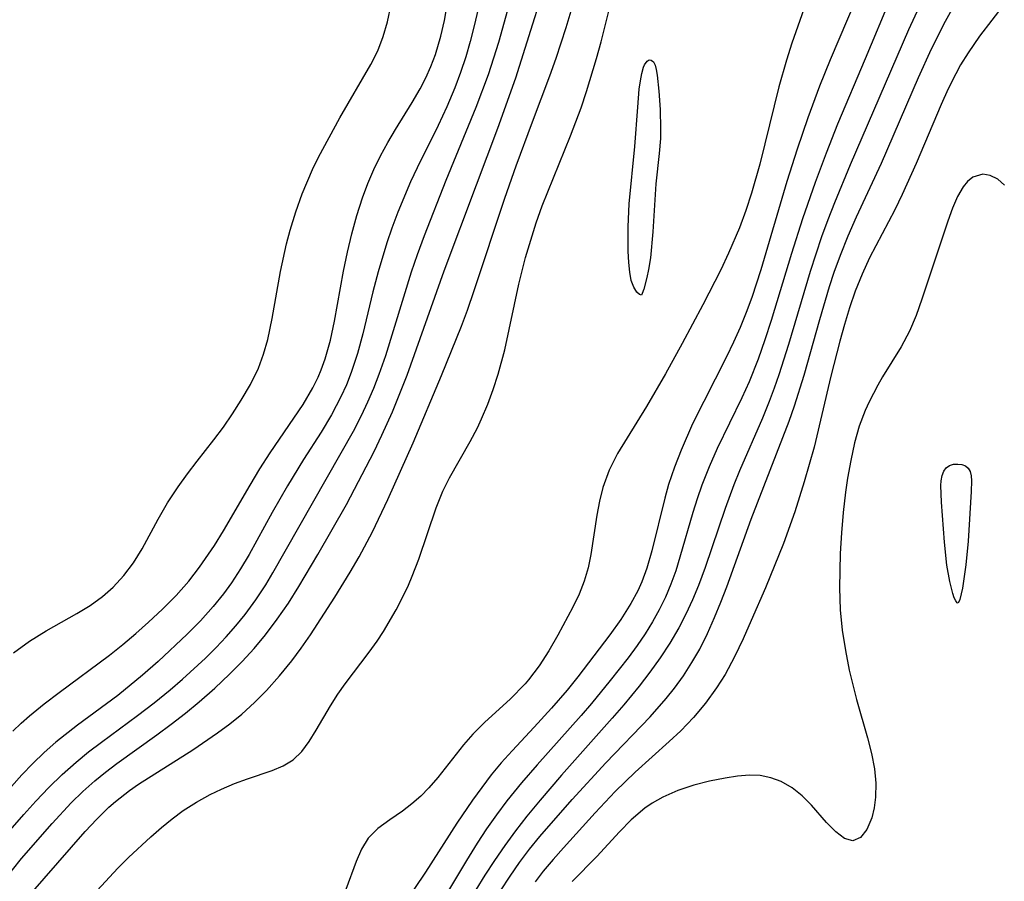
# Model space of a CAD drawing. Header units: metres. Extents: x 1073367 to 1082519, y 1569854 to 1574957.
# Tile 685 of 1056: x 1081040 to 1081133, y 1571036 to 1571117. Entities that reach past the tile are written whole.
import ezdxf

# ---------------------------------------------------------------- set-up
doc = ezdxf.new("R2010")
doc.units = ezdxf.units.M
doc.layers.add('CGG_CurvaNivelLidar_v1', color=253, linetype='Continuous', lineweight=30)

msp = doc.modelspace()

# ---------------------------------------------------------------- linework, layer by layer
at = {"layer": 'CGG_CurvaNivelLidar_v1'}
for p, q in [((1081088.0439, 1571116.2517, 75), (1081092.1669, 1571129.7271, 75)), ((1081083.857, 1571121.8863, 76), (1081082.669, 1571116.6666, 76)), ((1081084.9885, 1571115.1309, 75.5), (1081086.8348, 1571121.6779, 75.5)), ((1081091.3778, 1571116.5056, 74.5), (1081092.6798, 1571120.8775, 74.5)), ((1081125.9318, 1571120.899, 75.5), (1081123.787, 1571116.2807, 75.5)), ((1081118.8321, 1571119.2613, 74.5), (1081116.3592, 1571113.4294, 74.5)), ((1081122.2893, 1571119.7741, 75), (1081119.6977, 1571113.5362, 75)), ((1081074.447, 1571117.0325, 77), (1081074.8104, 1571118.7013, 77)), ((1081079.8474, 1571117.1602, 76.5), (1081080.122, 1571118.6435, 76.5)), ((1081127.2827, 1571117.099, 76), (1081128.072, 1571118.5418, 76)), ((1081132.8374, 1571118.7205, 76.5), (1081130.5196, 1571115.6831, 76.5)), ((1081094.6878, 1571115.1431, 74), (1081095.4407, 1571118.1698, 74)), ((1081113.893, 1571118.2305, 74), (1081113.301, 1571116.6374, 74)), ((1081074.0428, 1571115.6442, 77), (1081074.447, 1571117.0325, 77)), ((1081079.517, 1571115.6997, 76.5), (1081079.8474, 1571117.1602, 76.5)), ((1081082.669, 1571116.6666, 76), (1081082.2938, 1571115.1862, 76)), ((1081090.4272, 1571113.5973, 74.5), (1081091.3778, 1571116.5056, 74.5)), ((1081113.301, 1571116.6374, 74), (1081112.749, 1571115.0289, 74)), ((1081125.9774, 1571114.5016, 76), (1081127.2827, 1571117.099, 76)), ((1081073.5309, 1571114.3083, 77), (1081074.0428, 1571115.6442, 77)), ((1081079.0001, 1571113.951, 76.5), (1081079.517, 1571115.6997, 76.5)), ((1081086.6107, 1571111.7512, 75), (1081088.0439, 1571116.2517, 75)), ((1081123.787, 1571116.2807, 75.5), (1081118.2641, 1571103.4857, 75.5)), ((1081130.5196, 1571115.6831, 76.5), (1081129.43, 1571114.1234, 76.5)), ((1081082.2938, 1571115.1862, 76), (1081081.8734, 1571113.7207, 76)), ((1081084.5383, 1571113.6379, 75.5), (1081084.9885, 1571115.1309, 75.5)), ((1081094.2584, 1571113.5718, 74), (1081094.6878, 1571115.1431, 74)), ((1081112.749, 1571115.0289, 74), (1081112.2327, 1571113.4084, 74)), ((1081072.8885, 1571113.0071, 77), (1081073.5309, 1571114.3083, 77)), ((1081078.5651, 1571112.7992, 76.5), (1081079.0001, 1571113.951, 76.5)), ((1081081.8734, 1571113.7207, 76), (1081081.3859, 1571112.251, 76)), ((1081084.0187, 1571112.0646, 75.5), (1081084.5383, 1571113.6379, 75.5)), ((1081089.842, 1571111.9371, 74.5), (1081090.4272, 1571113.5973, 74.5)), ((1081124.7387, 1571111.7643, 76), (1081125.9774, 1571114.5016, 76)), ((1081129.43, 1571114.1234, 76.5), (1081128.7175, 1571112.9565, 76.5)), ((1081069.956, 1571107.9668, 77), (1081072.8885, 1571113.0071, 77)), ((1081078.0891, 1571111.7344, 76.5), (1081078.5651, 1571112.7992, 76.5)), ((1081093.3126, 1571110.4473, 74), (1081094.2584, 1571113.5718, 74)), ((1081098.5324, 1571112.1633, 73.5), (1081098.6996, 1571112.7515, 73.5)), ((1081098.6996, 1571112.7515, 73.5), (1081098.7946, 1571112.9782, 73.5)), ((1081098.7946, 1571112.9782, 73.5), (1081099.039, 1571113.3286, 73.5)), ((1081099.039, 1571113.3286, 73.5), (1081099.2339, 1571113.4317, 73.5)), ((1081099.2339, 1571113.4317, 73.5), (1081099.4311, 1571113.4146, 73.5)), ((1081099.4311, 1571113.4146, 73.5), (1081099.6352, 1571113.2465, 73.5)), ((1081099.6352, 1571113.2465, 73.5), (1081099.7979, 1571112.9435, 73.5)), ((1081099.7979, 1571112.9435, 73.5), (1081099.9138, 1571112.5143, 73.5)), ((1081112.2327, 1571113.4084, 74), (1081111.5066, 1571110.8855, 74)), ((1081116.3592, 1571113.4294, 74.5), (1081115.3729, 1571110.9518, 74.5)), ((1081119.6977, 1571113.5362, 75), (1081117.0708, 1571107.3576, 75)), ((1081128.7175, 1571112.9565, 76.5), (1081128.2579, 1571112.1212, 76.5)), ((1081077.5571, 1571110.6971, 76.5), (1081078.0891, 1571111.7344, 76.5)), ((1081081.3859, 1571112.251, 76), (1081080.8394, 1571110.8024, 76)), ((1081082.8637, 1571108.9552, 75.5), (1081084.0187, 1571112.0646, 75.5)), ((1081084.9197, 1571106.9725, 75), (1081086.6107, 1571111.7512, 75)), ((1081088.1883, 1571107.5806, 74.5), (1081089.842, 1571111.9371, 74.5)), ((1081098.4028, 1571111.4615, 73.5), (1081098.5324, 1571112.1633, 73.5)), ((1081099.9138, 1571112.5143, 73.5), (1081099.9968, 1571111.9911, 73.5)), ((1081099.9968, 1571111.9911, 73.5), (1081100.1591, 1571110.4804, 73.5)), ((1081121.2434, 1571103.6474, 76), (1081124.7387, 1571111.7643, 76)), ((1081128.2579, 1571112.1212, 76.5), (1081127.5423, 1571110.6866, 76.5)), ((1081080.8394, 1571110.8024, 76), (1081080.073, 1571108.9984, 76)), ((1081098.3012, 1571110.6773, 73.5), (1081098.4028, 1571111.4615, 73.5)), ((1081111.5066, 1571110.8855, 74), (1081110.2023, 1571105.4925, 74)), ((1081115.3729, 1571110.9518, 74.5), (1081114.252, 1571107.9671, 74.5)), ((1081076.8063, 1571109.4025, 76.5), (1081077.5571, 1571110.6971, 76.5)), ((1081092.7866, 1571108.9053, 74), (1081093.3126, 1571110.4473, 74)), ((1081098.1505, 1571108.9509, 73.5), (1081098.3012, 1571110.6773, 73.5)), ((1081100.1591, 1571110.4804, 73.5), (1081100.2775, 1571108.7471, 73.5)), ((1081127.5423, 1571110.6866, 76.5), (1081126.8759, 1571109.2191, 76.5)), ((1081075.2156, 1571106.8456, 76.5), (1081076.8063, 1571109.4025, 76.5)), ((1081080.073, 1571108.9984, 76), (1081079.2453, 1571107.2212, 76)), ((1081080.0093, 1571102.0421, 75.5), (1081082.8637, 1571108.9552, 75.5)), ((1081097.8924, 1571105.2293, 73.5), (1081098.1505, 1571108.9509, 73.5)), ((1081126.8759, 1571109.2191, 76.5), (1081124.5108, 1571103.6396, 76.5)), ((1081091.7818, 1571106.2496, 74), (1081092.7866, 1571108.9053, 74)), ((1081100.2775, 1571108.7471, 73.5), (1081100.3208, 1571106.9138, 73.5)), ((1081067.9384, 1571104.2412, 77), (1081069.956, 1571107.9668, 77)), ((1081079.2453, 1571107.2212, 76), (1081077.2637, 1571103.2146, 76)), ((1081086.6456, 1571103.3939, 74.5), (1081088.1883, 1571107.5806, 74.5)), ((1081114.252, 1571107.9671, 74.5), (1081113.2403, 1571104.9775, 74.5)), ((1081117.0708, 1571107.3576, 75), (1081115.9782, 1571104.6144, 75)), ((1081074.4931, 1571105.614, 76.5), (1081075.2156, 1571106.8456, 76.5)), ((1081082.8782, 1571101.6072, 75), (1081084.9197, 1571106.9725, 75)), ((1081089.119, 1571099.6084, 74), (1081091.7818, 1571106.2496, 74)), ((1081100.3208, 1571106.9138, 73.5), (1081100.2965, 1571105.9831, 73.5)), ((1081073.8108, 1571104.3533, 76.5), (1081074.4931, 1571105.614, 76.5)), ((1081097.3568, 1571099.8129, 73.5), (1081097.8924, 1571105.2293, 73.5)), ((1081100.2965, 1571105.9831, 73.5), (1081100.1834, 1571104.56, 73.5)), ((1081110.2023, 1571105.4925, 74), (1081109.7064, 1571103.5607, 74)), ((1081073.179, 1571103.0623, 76.5), (1081073.8108, 1571104.3533, 76.5)), ((1081100.1834, 1571104.56, 73.5), (1081099.8629, 1571101.7131, 73.5)), ((1081113.2403, 1571104.9775, 74.5), (1081112.2747, 1571101.9193, 74.5)), ((1081115.9782, 1571104.6144, 75), (1081114.9474, 1571101.8212, 75)), ((1081067.3632, 1571103.0569, 77), (1081067.9384, 1571104.2412, 77)), ((1081085.5823, 1571100.3354, 74.5), (1081086.6456, 1571103.3939, 74.5)), ((1081109.7064, 1571103.5607, 74), (1081108.9185, 1571100.8159, 74)), ((1081118.2641, 1571103.4857, 75.5), (1081116.7749, 1571099.889, 75.5)), ((1081118.8651, 1571098.5715, 76), (1081121.2434, 1571103.6474, 76)), ((1081124.5108, 1571103.6396, 76.5), (1081123.1914, 1571100.6923, 76.5)), ((1081066.3957, 1571100.7579, 77), (1081067.3632, 1571103.0569, 77)), ((1081072.6074, 1571101.7399, 76.5), (1081073.179, 1571103.0623, 76.5)), ((1081077.2637, 1571103.2146, 76), (1081076.6461, 1571101.8791, 76)), ((1081130.8141, 1571102.6122, 77), (1081129.8954, 1571102.3343, 77)), ((1081131.5348, 1571102.5028, 77), (1081130.8141, 1571102.6122, 77)), ((1081132.2379, 1571102.1447, 77), (1081131.5348, 1571102.5028, 77)), ((1081072.0978, 1571100.3887, 76.5), (1081072.6074, 1571101.7399, 76.5)), ((1081076.6461, 1571101.8791, 76), (1081075.439, 1571099.018, 76)), ((1081077.9576, 1571096.821, 75.5), (1081080.0093, 1571102.0421, 75.5)), ((1081079.8337, 1571093.4455, 75), (1081082.8782, 1571101.6072, 75)), ((1081099.8629, 1571101.7131, 73.5), (1081099.5912, 1571097.148, 73.5)), ((1081112.2747, 1571101.9193, 74.5), (1081109.8006, 1571093.5527, 74.5)), ((1081114.9474, 1571101.8212, 75), (1081113.7516, 1571098.3751, 75)), ((1081129.3811, 1571101.9177, 77), (1081128.9786, 1571101.4278, 77)), ((1081129.8954, 1571102.3343, 77), (1081129.3811, 1571101.9177, 77)), ((1081132.8834, 1571101.5593, 77), (1081132.2379, 1571102.1447, 77)), ((1081065.7757, 1571099.0557, 77), (1081066.3957, 1571100.7579, 77)), ((1081108.9185, 1571100.8159, 74), (1081108.3831, 1571099.1649, 74)), ((1081123.1914, 1571100.6923, 76.5), (1081122.4889, 1571099.2443, 76.5)), ((1081128.9786, 1571101.4278, 77), (1081128.4357, 1571100.4951, 77)), ((1081071.5544, 1571098.694, 76.5), (1081072.0978, 1571100.3887, 76.5)), ((1081082.6758, 1571091.5947, 74.5), (1081085.5823, 1571100.3354, 74.5)), ((1081088.5421, 1571097.9979, 74), (1081089.119, 1571099.6084, 74)), ((1081097.2505, 1571097.6385, 73.5), (1081097.3568, 1571099.8129, 73.5)), ((1081116.7749, 1571099.889, 75.5), (1081116.1481, 1571098.2881, 75.5)), ((1081128.4357, 1571100.4951, 77), (1081127.9551, 1571099.3888, 77)), ((1081065.2324, 1571097.3239, 77), (1081065.7757, 1571099.0557, 77)), ((1081071.0849, 1571096.9717, 76.5), (1081071.5544, 1571098.694, 76.5)), ((1081075.439, 1571099.018, 76), (1081074.8632, 1571097.4904, 76)), ((1081108.3831, 1571099.1649, 74), (1081107.7852, 1571097.5405, 74)), ((1081122.4889, 1571099.2443, 76.5), (1081120.1116, 1571094.6895, 76.5)), ((1081127.9551, 1571099.3888, 77), (1081127.5108, 1571098.1582, 77)), ((1081088.0165, 1571096.3683, 74), (1081088.5421, 1571097.9979, 74)), ((1081113.7516, 1571098.3751, 75), (1081112.7052, 1571095.1011, 75)), ((1081116.1481, 1571098.2881, 75.5), (1081115.5517, 1571096.6766, 75.5)), ((1081118.0724, 1571096.7766, 76), (1081118.8651, 1571098.5715, 76)), ((1081127.5108, 1571098.1582, 77), (1081125.0431, 1571090.7743, 77)), ((1081064.8898, 1571096.0276, 77), (1081065.2324, 1571097.3239, 77)), ((1081070.6711, 1571095.2319, 76.5), (1081071.0849, 1571096.9717, 76.5)), ((1081074.8632, 1571097.4904, 76), (1081074.3952, 1571096.1236, 76)), ((1081077.3, 1571095.0063, 75.5), (1081077.9576, 1571096.821, 75.5)), ((1081097.2538, 1571095.3197, 73.5), (1081097.2505, 1571097.6385, 73.5)), ((1081099.5912, 1571097.148, 73.5), (1081099.3463, 1571094.6797, 73.5)), ((1081107.7852, 1571097.5405, 74), (1081106.7511, 1571095.1382, 74)), ((1081064.3285, 1571093.4067, 77), (1081064.8898, 1571096.0276, 77)), ((1081074.3952, 1571096.1236, 76), (1081073.5664, 1571093.3556, 76)), ((1081087.5366, 1571094.7243, 74), (1081088.0165, 1571096.3683, 74)), ((1081115.5517, 1571096.6766, 75.5), (1081114.4656, 1571093.4121, 75.5)), ((1081117.3436, 1571094.9519, 76), (1081118.0724, 1571096.7766, 76)), ((1081070.2887, 1571093.4212, 76.5), (1081070.6711, 1571095.2319, 76.5)), ((1081076.7472, 1571093.3593, 75.5), (1081077.3, 1571095.0063, 75.5)), ((1081097.3048, 1571094.2347, 73.5), (1081097.2538, 1571095.3197, 73.5)), ((1081106.7511, 1571095.1382, 74), (1081106.0174, 1571093.5645, 74)), ((1081112.7052, 1571095.1011, 75), (1081110.7783, 1571088.7568, 75)), ((1081116.7653, 1571093.333, 76), (1081117.3436, 1571094.9519, 76)), ((1081086.8942, 1571092.2057, 74), (1081087.5366, 1571094.7243, 74)), ((1081097.3926, 1571093.3346, 73.5), (1081097.3048, 1571094.2347, 73.5)), ((1081099.3463, 1571094.6797, 73.5), (1081099.1748, 1571093.5768, 73.5)), ((1081120.1116, 1571094.6895, 76.5), (1081119.3873, 1571093.1443, 76.5)), ((1081063.5452, 1571088.951, 77), (1081064.3285, 1571093.4067, 77)), ((1081069.434, 1571088.6802, 76.5), (1081070.2887, 1571093.4212, 76.5)), ((1081073.5664, 1571093.3556, 76), (1081073.0777, 1571091.478, 76)), ((1081074.2887, 1571085.4544, 75.5), (1081076.7472, 1571093.3593, 75.5)), ((1081076.3174, 1571083.5807, 75), (1081079.8337, 1571093.4455, 75)), ((1081097.5464, 1571092.5572, 73.5), (1081097.3926, 1571093.3346, 73.5)), ((1081099.1748, 1571093.5768, 73.5), (1081099.0255, 1571092.8419, 73.5)), ((1081106.0174, 1571093.5645, 74), (1081104.3247, 1571090.2336, 74)), ((1081109.8006, 1571093.5527, 74.5), (1081108.9407, 1571090.95, 74.5)), ((1081114.4656, 1571093.4121, 75.5), (1081112.4192, 1571086.4847, 75.5)), ((1081116.3252, 1571091.9837, 76), (1081116.7653, 1571093.333, 76)), ((1081119.3873, 1571093.1443, 76.5), (1081118.7365, 1571091.5197, 76.5)), ((1081085.5634, 1571085.964, 74), (1081086.8942, 1571092.2057, 74)), ((1081097.7837, 1571091.91, 73.5), (1081097.5464, 1571092.5572, 73.5)), ((1081099.0255, 1571092.8419, 73.5), (1081098.7213, 1571091.7097, 73.5)), ((1081073.0777, 1571091.478, 76), (1081072.1145, 1571087.4811, 76)), ((1081082.0317, 1571089.7369, 74.5), (1081082.6758, 1571091.5947, 74.5)), ((1081098.0608, 1571091.4514, 73.5), (1081097.7837, 1571091.91, 73.5)), ((1081098.3154, 1571091.2072, 73.5), (1081098.0608, 1571091.4514, 73.5)), ((1081098.5, 1571091.1703, 73.5), (1081098.3154, 1571091.2072, 73.5)), ((1081098.5772, 1571091.3022, 73.5), (1081098.5, 1571091.1703, 73.5)), ((1081098.7213, 1571091.7097, 73.5), (1081098.5772, 1571091.3022, 73.5)), ((1081115.3959, 1571088.8418, 76), (1081116.3252, 1571091.9837, 76)), ((1081118.7365, 1571091.5197, 76.5), (1081118.2008, 1571089.9679, 76.5)), ((1081108.9407, 1571090.95, 74.5), (1081108.4128, 1571089.5093, 74.5)), ((1081125.0431, 1571090.7743, 77), (1081124.5009, 1571089.2344, 77)), ((1081081.4631, 1571088.209, 74.5), (1081082.0317, 1571089.7369, 74.5)), ((1081104.3247, 1571090.2336, 74), (1081102.3753, 1571086.5737, 74)), ((1081108.4128, 1571089.5093, 74.5), (1081107.8407, 1571088.0886, 74.5)), ((1081118.2008, 1571089.9679, 76.5), (1081117.7175, 1571088.391, 76.5)), ((1081063.1205, 1571086.9697, 77), (1081063.5452, 1571088.951, 77)), ((1081069.0557, 1571086.8839, 76.5), (1081069.434, 1571088.6802, 76.5)), ((1081110.7783, 1571088.7568, 75), (1081110.1826, 1571086.9229, 75)), ((1081113.8961, 1571083.5643, 76), (1081115.3959, 1571088.8418, 76)), ((1081124.5009, 1571089.2344, 77), (1081123.8837, 1571087.7578, 77)), ((1081072.1145, 1571087.4811, 76), (1081071.6129, 1571085.6317, 76)), ((1081079.5872, 1571083.5484, 74.5), (1081081.4631, 1571088.209, 74.5)), ((1081107.8407, 1571088.0886, 74.5), (1081107.2197, 1571086.6931, 74.5)), ((1081117.7175, 1571088.391, 76.5), (1081117.2729, 1571086.7957, 76.5)), ((1081123.8837, 1571087.7578, 77), (1081123.0811, 1571086.2648, 77)), ((1081062.7311, 1571085.5802, 77), (1081063.1205, 1571086.9697, 77)), ((1081068.5736, 1571085.1348, 76.5), (1081069.0557, 1571086.8839, 76.5)), ((1081102.3753, 1571086.5737, 74), (1081100.7865, 1571083.6912, 74)), ((1081107.2197, 1571086.6931, 74.5), (1081106.5619, 1571085.3147, 74.5)), ((1081110.1826, 1571086.9229, 75), (1081109.5471, 1571085.1091, 75)), ((1081117.2729, 1571086.7957, 76.5), (1081116.433, 1571083.476, 76.5)), ((1081071.6129, 1571085.6317, 76), (1081071.0196, 1571083.8189, 76)), ((1081084.9411, 1571083.6884, 74), (1081085.5634, 1571085.964, 74)), ((1081112.4192, 1571086.4847, 75.5), (1081111.5198, 1571083.6249, 75.5)), ((1081123.0811, 1571086.2648, 77), (1081121.3262, 1571083.4093, 77)), ((1081062.2396, 1571084.2441, 77), (1081062.7311, 1571085.5802, 77)), ((1081068.1935, 1571084.0721, 76.5), (1081068.5736, 1571085.1348, 76.5)), ((1081073.6791, 1571083.6868, 75.5), (1081074.2887, 1571085.4544, 75.5)), ((1081106.5619, 1571085.3147, 74.5), (1081103.3436, 1571078.9674, 74.5)), ((1081109.5471, 1571085.1091, 75), (1081108.694, 1571082.9405, 75)), ((1081061.4775, 1571082.6969, 77), (1081062.2396, 1571084.2441, 77)), ((1081067.9065, 1571083.3947, 76.5), (1081068.1935, 1571084.0721, 76.5)), ((1081071.0196, 1571083.8189, 76), (1081070.5654, 1571082.6623, 76)), ((1081067.4049, 1571082.378, 76.5), (1081067.9065, 1571083.3947, 76.5)), ((1081073.1621, 1571082.3557, 75.5), (1081073.6791, 1571083.6868, 75.5)), ((1081075.6423, 1571081.8301, 75), (1081076.3174, 1571083.5807, 75)), ((1081076.8913, 1571077.1758, 74.5), (1081079.5872, 1571083.5484, 74.5)), ((1081084.4703, 1571082.2375, 74), (1081084.9411, 1571083.6884, 74)), ((1081100.7865, 1571083.6912, 74), (1081098.9844, 1571080.5992, 74)), ((1081108.694, 1571082.9405, 75), (1081108.0192, 1571081.4335, 75)), ((1081111.5198, 1571083.6249, 75.5), (1081111.0784, 1571082.3411, 75.5)), ((1081112.9863, 1571080.6596, 76), (1081113.8961, 1571083.5643, 76)), ((1081116.433, 1571083.476, 76.5), (1081114.8545, 1571076.7557, 76.5)), ((1081121.3262, 1571083.4093, 77), (1081120.8851, 1571082.6239, 77)), ((1081060.5948, 1571081.2029, 77), (1081061.4775, 1571082.6969, 77)), ((1081066.4624, 1571080.7877, 76.5), (1081067.4049, 1571082.378, 76.5)), ((1081070.5654, 1571082.6623, 76), (1081070.0566, 1571081.5296, 76)), ((1081072.5987, 1571081.0436, 75.5), (1081073.1621, 1571082.3557, 75.5)), ((1081083.9485, 1571080.818, 74), (1081084.4703, 1571082.2375, 74)), ((1081111.0784, 1571082.3411, 75.5), (1081110.6082, 1571081.0699, 75.5)), ((1081120.8851, 1571082.6239, 77), (1081120.0529, 1571081.0425, 77)), ((1081059.7818, 1571079.9232, 77), (1081060.5948, 1571081.2029, 77)), ((1081070.0566, 1571081.5296, 76), (1081069.1728, 1571079.831, 76)), ((1081071.9902, 1571079.7515, 75.5), (1081072.5987, 1571081.0436, 75.5)), ((1081074.9261, 1571080.0966, 75), (1081075.6423, 1571081.8301, 75)), ((1081108.0192, 1571081.4335, 75), (1081105.6668, 1571076.6313, 75)), ((1081110.6082, 1571081.0699, 75.5), (1081109.9723, 1571079.4927, 75.5)), ((1081120.0529, 1571081.0425, 77), (1081119.6709, 1571080.2315, 77)), ((1081063.3506, 1571076.2082, 76.5), (1081066.4624, 1571080.7877, 76.5)), ((1081073.9387, 1571077.8815, 75), (1081074.9261, 1571080.0966, 75)), ((1081083.3731, 1571079.4367, 74), (1081083.9485, 1571080.818, 74)), ((1081098.9844, 1571080.5992, 74), (1081096.2373, 1571076.1728, 74)), ((1081112.4904, 1571079.2225, 76), (1081112.9863, 1571080.6596, 76)), ((1081119.6709, 1571080.2315, 77), (1081119.1161, 1571078.7454, 77)), ((1081058.9296, 1571078.6637, 77), (1081059.7818, 1571079.9232, 77)), ((1081069.1728, 1571079.831, 76), (1081068.1942, 1571078.1816, 76)), ((1081071.2329, 1571078.2816, 75.5), (1081071.9902, 1571079.7515, 75.5)), ((1081082.9756, 1571078.5833, 74), (1081083.3731, 1571079.4367, 74)), ((1081109.9723, 1571079.4927, 75.5), (1081107.8034, 1571074.515, 75.5)), ((1081108.9082, 1571069.9438, 76), (1081112.4904, 1571079.2225, 76)), ((1081058.0309, 1571077.4405, 77), (1081058.9296, 1571078.6637, 77)), ((1081063.6181, 1571064.8436, 75.5), (1081071.2329, 1571078.2816, 75.5)), ((1081068.1942, 1571078.1816, 76), (1081066.516, 1571075.5841, 76)), ((1081082.2939, 1571077.2942, 74), (1081082.9756, 1571078.5833, 74)), ((1081103.3436, 1571078.9674, 74.5), (1081102.2563, 1571076.4896, 74.5)), ((1081119.1161, 1571078.7454, 77), (1081118.6743, 1571077.1644, 77)), ((1081056.4354, 1571075.4484, 77), (1081058.0309, 1571077.4405, 77)), ((1081073.2027, 1571076.3641, 75), (1081073.9387, 1571077.8815, 75)), ((1081080.3335, 1571073.8567, 74), (1081082.2939, 1571077.2942, 74)), ((1081070.5706, 1571071.3234, 75), (1081073.2027, 1571076.3641, 75)), ((1081074.4931, 1571071.797, 74.5), (1081076.8913, 1571077.1758, 74.5)), ((1081102.2563, 1571076.4896, 74.5), (1081101.6306, 1571074.8622, 74.5)), ((1081105.6668, 1571076.6313, 75), (1081104.9038, 1571074.9085, 75)), ((1081114.8545, 1571076.7557, 76.5), (1081113.9221, 1571073.4704, 76.5)), ((1081118.6743, 1571077.1644, 77), (1081118.3161, 1571075.5125, 77)), ((1081055.5144, 1571074.2405, 77), (1081056.4354, 1571075.4484, 77)), ((1081062.3829, 1571074.699, 76.5), (1081063.3506, 1571076.2082, 76.5)), ((1081066.516, 1571075.5841, 76), (1081064.9877, 1571073.1095, 76)), ((1081096.2373, 1571076.1728, 74), (1081095.4531, 1571074.591, 74)), ((1081118.3161, 1571075.5125, 77), (1081118.0188, 1571073.8093, 77)), ((1081061.4434, 1571073.1643, 76.5), (1081062.3829, 1571074.699, 76.5)), ((1081095.4531, 1571074.591, 74), (1081094.8509, 1571072.9428, 74)), ((1081101.6306, 1571074.8622, 74.5), (1081101.0783, 1571073.216, 74.5)), ((1081104.9038, 1571074.9085, 75), (1081104.2185, 1571073.1549, 75)), ((1081107.8034, 1571074.515, 75.5), (1081107.2625, 1571073.1844, 75.5)), ((1081126.9715, 1571074.0625, 77), (1081127.1216, 1571074.4848, 77)), ((1081127.1216, 1571074.4848, 77), (1081127.3517, 1571074.8141, 77)), ((1081127.3517, 1571074.8141, 77), (1081127.6708, 1571075.0278, 77)), ((1081127.6708, 1571075.0278, 77), (1081128.0499, 1571075.1391, 77)), ((1081128.0499, 1571075.1391, 77), (1081128.454, 1571075.1646, 77)), ((1081128.454, 1571075.1646, 77), (1081128.8312, 1571075.1154, 77)), ((1081128.8312, 1571075.1154, 77), (1081129.1721, 1571074.9895, 77)), ((1081129.1721, 1571074.9895, 77), (1081129.445, 1571074.7738, 77)), ((1081129.445, 1571074.7738, 77), (1081129.6265, 1571074.4519, 77)), ((1081129.6265, 1571074.4519, 77), (1081129.7261, 1571074.0464, 77)), ((1081054.6318, 1571072.9956, 77), (1081055.5144, 1571074.2405, 77)), ((1081079.7122, 1571072.5914, 74), (1081080.3335, 1571073.8567, 74)), ((1081118.0188, 1571073.8093, 77), (1081117.8273, 1571072.4997, 77)), ((1081126.8622, 1571073.1246, 77), (1081126.8882, 1571073.5741, 77)), ((1081126.8882, 1571073.5741, 77), (1081126.9715, 1571074.0625, 77)), ((1081129.7261, 1571074.0464, 77), (1081129.764, 1571073.5802, 77)), ((1081129.764, 1571073.5802, 77), (1081129.7297, 1571072.5661, 77)), ((1081053.6462, 1571071.4853, 77), (1081054.6318, 1571072.9956, 77)), ((1081058.9209, 1571068.8224, 76.5), (1081061.4434, 1571073.1643, 76.5)), ((1081064.9877, 1571073.1095, 76), (1081063.5489, 1571070.5837, 76)), ((1081079.0712, 1571071.0252, 74), (1081079.7122, 1571072.5914, 74)), ((1081094.8509, 1571072.9428, 74), (1081094.5255, 1571071.6396, 74)), ((1081101.0783, 1571073.216, 74.5), (1081100.7094, 1571071.9302, 74.5)), ((1081104.2185, 1571073.1549, 75), (1081103.78, 1571071.8762, 75)), ((1081107.2625, 1571073.1844, 75.5), (1081106.4376, 1571070.9485, 75.5)), ((1081113.9221, 1571073.4704, 76.5), (1081113.0238, 1571070.6373, 76.5)), ((1081126.9189, 1571071.5535, 77), (1081126.8622, 1571073.1246, 77)), ((1081129.7297, 1571072.5661, 77), (1081129.4324, 1571067.8478, 77)), ((1081073.0407, 1571068.7432, 74.5), (1081074.4931, 1571071.797, 74.5)), ((1081094.5255, 1571071.6396, 74), (1081094.2843, 1571070.3126, 74)), ((1081100.7094, 1571071.9302, 74.5), (1081099.492, 1571066.9303, 74.5)), ((1081103.78, 1571071.8762, 75), (1081103.3779, 1571070.586, 75)), ((1081117.8273, 1571072.4997, 77), (1081117.6084, 1571070.583, 77)), ((1081052.738, 1571069.944, 77), (1081053.6462, 1571071.4853, 77)), ((1081067.8749, 1571066.5897, 75), (1081070.5706, 1571071.3234, 75)), ((1081077.4165, 1571066.1479, 74), (1081079.0712, 1571071.0252, 74)), ((1081106.4376, 1571070.9485, 75.5), (1081104.5239, 1571065.3535, 75.5)), ((1081127.1888, 1571067.7761, 77), (1081126.9189, 1571071.5535, 77)), ((1081051.2169, 1571067.1227, 77), (1081052.738, 1571069.944, 77)), ((1081063.5489, 1571070.5837, 76), (1081061.3543, 1571066.5983, 76)), ((1081094.2843, 1571070.3126, 74), (1081093.7149, 1571066.5994, 74)), ((1081103.3779, 1571070.586, 75), (1081102.1534, 1571066.3283, 75)), ((1081106.5823, 1571063.534, 76), (1081108.9082, 1571069.9438, 76)), ((1081113.0238, 1571070.6373, 76.5), (1081111.9412, 1571067.6509, 76.5)), ((1081117.6084, 1571070.583, 77), (1081117.4473, 1571068.6428, 77)), ((1081058.0653, 1571067.4369, 76.5), (1081058.9209, 1571068.8224, 76.5)), ((1081071.7643, 1571066.3618, 74.5), (1081073.0407, 1571068.7432, 74.5)), ((1081117.4473, 1571068.6428, 77), (1081117.3346, 1571066.6909, 77)), ((1081050.4157, 1571065.8178, 77), (1081051.2169, 1571067.1227, 77)), ((1081056.6514, 1571065.3898, 76.5), (1081058.0653, 1571067.4369, 76.5)), ((1081111.9412, 1571067.6509, 76.5), (1081110.24, 1571063.443, 76.5)), ((1081127.4312, 1571065.5759, 77), (1081127.1888, 1571067.7761, 77)), ((1081129.4324, 1571067.8478, 77), (1081129.2241, 1571065.6031, 77)), ((1081061.3543, 1571066.5983, 76), (1081060.5525, 1571065.2438, 76)), ((1081066.0795, 1571063.5644, 75), (1081067.8749, 1571066.5897, 75)), ((1081070.9366, 1571064.925, 74.5), (1081071.7643, 1571066.3618, 74.5)), ((1081076.8085, 1571064.5311, 74), (1081077.4165, 1571066.1479, 74)), ((1081093.7149, 1571066.5994, 74), (1081093.4483, 1571065.3197, 74)), ((1081099.492, 1571066.9303, 74.5), (1081099.0133, 1571065.3079, 74.5)), ((1081102.1534, 1571066.3283, 75), (1081101.7449, 1571065.0521, 75)), ((1081117.3346, 1571066.6909, 77), (1081117.2497, 1571063.4419, 77)), ((1081049.508, 1571064.5957, 77), (1081050.4157, 1571065.8178, 77)), ((1081055.6386, 1571064.0802, 76.5), (1081056.6514, 1571065.3898, 76.5)), ((1081060.5525, 1571065.2438, 76), (1081059.6994, 1571063.9256, 76)), ((1081093.4483, 1571065.3197, 74), (1081093.091, 1571064.0731, 74)), ((1081099.0133, 1571065.3079, 74.5), (1081098.5313, 1571064.0066, 74.5)), ((1081104.5239, 1571065.3535, 75.5), (1081103.9068, 1571063.6694, 75.5)), ((1081127.6996, 1571064.0293, 77), (1081127.4312, 1571065.5759, 77)), ((1081129.2241, 1571065.6031, 77), (1081128.8938, 1571063.4015, 77)), ((1081048.4748, 1571063.4918, 77), (1081049.508, 1571064.5957, 77)), ((1081062.9255, 1571063.7122, 75.5), (1081063.6181, 1571064.8436, 75.5)), ((1081069.4796, 1571062.5433, 74.5), (1081070.9366, 1571064.925, 74.5)), ((1081076.4455, 1571063.6813, 74), (1081076.8085, 1571064.5311, 74)), ((1081101.7449, 1571065.0521, 75), (1081101.2902, 1571063.7952, 75)), ((1081047.4716, 1571062.6181, 77), (1081048.4748, 1571063.4918, 77)), ((1081054.4418, 1571062.7208, 76.5), (1081055.6386, 1571064.0802, 76.5)), ((1081059.6994, 1571063.9256, 76), (1081058.9451, 1571062.8765, 76)), ((1081061.9803, 1571062.2855, 75.5), (1081062.9255, 1571063.7122, 75.5)), ((1081065.0792, 1571061.9989, 75), (1081066.0795, 1571063.5644, 75)), ((1081075.8936, 1571062.5116, 74), (1081076.4455, 1571063.6813, 74)), ((1081093.091, 1571064.0731, 74), (1081092.6013, 1571062.8317, 74)), ((1081098.5313, 1571064.0066, 74.5), (1081098.1554, 1571063.1643, 74.5)), ((1081101.2902, 1571063.7952, 75), (1081100.7755, 1571062.5658, 75)), ((1081103.9068, 1571063.6694, 75.5), (1081103.3426, 1571062.2985, 75.5)), ((1081106.0214, 1571062.069, 76), (1081106.5823, 1571063.534, 76)), ((1081110.24, 1571063.443, 76.5), (1081108.8957, 1571060.3299, 76.5)), ((1081117.2497, 1571063.4419, 77), (1081117.3159, 1571061.3601, 77)), ((1081127.9821, 1571062.896, 77), (1081127.6996, 1571064.0293, 77)), ((1081128.8938, 1571063.4015, 77), (1081128.6391, 1571062.3397, 77)), ((1081046.2949, 1571061.772, 77), (1081047.4716, 1571062.6181, 77)), ((1081053.1659, 1571061.4243, 76.5), (1081054.4418, 1571062.7208, 76.5)), ((1081058.9451, 1571062.8765, 76), (1081057.9623, 1571061.655, 76)), ((1081067.1562, 1571058.9733, 74.5), (1081069.4796, 1571062.5433, 74.5)), ((1081075.2969, 1571061.365, 74), (1081075.8936, 1571062.5116, 74)), ((1081092.6013, 1571062.8317, 74), (1081092.0179, 1571061.6188, 74)), ((1081098.1554, 1571063.1643, 74.5), (1081097.5109, 1571061.9472, 74.5)), ((1081100.7755, 1571062.5658, 75), (1081100.1953, 1571061.3669, 75)), ((1081128.1204, 1571062.4889, 77), (1081127.9821, 1571062.896, 77)), ((1081128.2596, 1571062.1914, 77), (1081128.1204, 1571062.4889, 77)), ((1081128.6391, 1571062.3397, 77), (1081128.5, 1571061.9772, 77)), ((1081045.0491, 1571061.0053, 77), (1081046.2949, 1571061.772, 77)), ((1081051.8352, 1571060.1732, 76.5), (1081053.1659, 1571061.4243, 76.5)), ((1081057.9623, 1571061.655, 76), (1081056.765, 1571060.3251, 76)), ((1081060.9696, 1571060.9074, 75.5), (1081061.9803, 1571062.2855, 75.5)), ((1081064.0265, 1571060.4719, 75), (1081065.0792, 1571061.9989, 75)), ((1081092.0179, 1571061.6188, 74), (1081090.576, 1571058.9388, 74)), ((1081097.5109, 1571061.9472, 74.5), (1081096.5638, 1571060.4503, 74.5)), ((1081103.3426, 1571062.2985, 75.5), (1081102.722, 1571060.9537, 75.5)), ((1081105.4302, 1571060.6226, 76), (1081106.0214, 1571062.069, 76)), ((1081128.4025, 1571062.0058, 77), (1081128.2596, 1571062.1914, 77)), ((1081128.5, 1571061.9772, 77), (1081128.4025, 1571062.0058, 77)), ((1081042.1324, 1571059.3717, 77), (1081045.0491, 1571061.0053, 77)), ((1081060.0982, 1571059.833, 75.5), (1081060.9696, 1571060.9074, 75.5)), ((1081062.9098, 1571058.9945, 75), (1081064.0265, 1571060.4719, 75)), ((1081074.0889, 1571059.3066, 74), (1081075.2969, 1571061.365, 74)), ((1081096.5638, 1571060.4503, 74.5), (1081095.5242, 1571058.9954, 74.5)), ((1081100.1953, 1571061.3669, 75), (1081099.552, 1571060.208, 75)), ((1081102.722, 1571060.9537, 75.5), (1081102.0395, 1571059.6401, 75.5)), ((1081104.7587, 1571059.1055, 76), (1081105.4302, 1571060.6226, 76)), ((1081117.3159, 1571061.3601, 77), (1081117.5105, 1571059.4267, 77)), ((1081050.6372, 1571059.1053, 76.5), (1081051.8352, 1571060.1732, 76.5)), ((1081056.765, 1571060.3251, 76), (1081055.5061, 1571059.0439, 76)), ((1081059.1838, 1571058.7933, 75.5), (1081060.0982, 1571059.833, 75.5)), ((1081099.552, 1571060.208, 75), (1081098.8506, 1571059.0798, 75)), ((1081102.0395, 1571059.6401, 75.5), (1081101.1973, 1571058.2115, 75.5)), ((1081108.8957, 1571060.3299, 76.5), (1081108.1206, 1571058.598, 76.5)), ((1081040.5617, 1571058.3843, 77), (1081042.1324, 1571059.3717, 77)), ((1081049.4112, 1571058.0683, 76.5), (1081050.6372, 1571059.1053, 76.5)), ((1081055.5061, 1571059.0439, 76), (1081052.7578, 1571056.4628, 76)), ((1081058.2318, 1571057.7854, 75.5), (1081059.1838, 1571058.7933, 75.5)), ((1081061.8285, 1571057.7016, 75), (1081062.9098, 1571058.9945, 75)), ((1081066.2958, 1571057.7301, 74.5), (1081067.1562, 1571058.9733, 74.5)), ((1081073.4885, 1571058.395, 74), (1081074.0889, 1571059.3066, 74)), ((1081090.576, 1571058.9388, 74), (1081089.7295, 1571057.476, 74)), ((1081095.5242, 1571058.9954, 74.5), (1081092.49, 1571055.0147, 74.5)), ((1081098.8506, 1571059.0798, 75), (1081098.1, 1571057.9791, 75)), ((1081104.0221, 1571057.628, 76), (1081104.7587, 1571059.1055, 76)), ((1081108.1206, 1571058.598, 76.5), (1081107.3105, 1571056.8941, 76.5)), ((1081117.5105, 1571059.4267, 77), (1081117.8106, 1571057.517, 77)), ((1081039.0541, 1571057.2938, 77), (1081040.5617, 1571058.3843, 77)), ((1081048.1544, 1571057.0704, 76.5), (1081049.4112, 1571058.0683, 76.5)), ((1081057.2295, 1571056.7897, 75.5), (1081058.2318, 1571057.7854, 75.5)), ((1081060.6919, 1571056.4551, 75), (1081061.8285, 1571057.7016, 75)), ((1081065.3985, 1571056.5196, 74.5), (1081066.2958, 1571057.7301, 74.5)), ((1081072.7351, 1571057.3435, 74), (1081073.4885, 1571058.395, 74)), ((1081098.1, 1571057.9791, 75), (1081097.2394, 1571056.8102, 75)), ((1081101.1973, 1571058.2115, 75.5), (1081100.2843, 1571056.8219, 75.5)), ((1081043.3653, 1571053.5386, 76.5), (1081048.1544, 1571057.0704, 76.5)), ((1081055.0567, 1571054.7823, 75.5), (1081057.2295, 1571056.7897, 75.5)), ((1081070.4546, 1571054.3448, 74), (1081072.7351, 1571057.3435, 74)), ((1081089.7295, 1571057.476, 74), (1081088.8188, 1571056.0569, 74)), ((1081097.2394, 1571056.8102, 75), (1081095.5553, 1571054.6469, 75)), ((1081100.2843, 1571056.8219, 75.5), (1081099.3136, 1571055.4653, 75.5)), ((1081103.2886, 1571056.35, 76), (1081104.0221, 1571057.628, 76)), ((1081107.3105, 1571056.8941, 76.5), (1081106.4212, 1571055.2424, 76.5)), ((1081117.8106, 1571057.517, 77), (1081118.186, 1571055.6417, 77)), ((1081052.7578, 1571056.4628, 76), (1081051.2788, 1571055.1621, 76)), ((1081059.508, 1571055.251, 75), (1081060.6919, 1571056.4551, 75)), ((1081064.23, 1571055.0902, 74.5), (1081065.3985, 1571056.5196, 74.5)), ((1081088.8188, 1571056.0569, 74), (1081087.815, 1571054.7158, 74)), ((1081102.4875, 1571055.1142, 76), (1081103.2886, 1571056.35, 76)), ((1081051.2788, 1571055.1621, 76), (1081048.9197, 1571053.2411, 76)), ((1081058.1104, 1571053.9323, 75), (1081059.508, 1571055.251, 75)), ((1081062.9997, 1571053.7233, 74.5), (1081064.23, 1571055.0902, 74.5)), ((1081092.49, 1571055.0147, 74.5), (1081091.4814, 1571053.7606, 74.5)), ((1081099.3136, 1571055.4653, 75.5), (1081098.2947, 1571054.1379, 75.5)), ((1081101.6248, 1571053.9204, 76), (1081102.4875, 1571055.1142, 76)), ((1081106.4212, 1571055.2424, 76.5), (1081105.6087, 1571053.9507, 76.5)), ((1081118.186, 1571055.6417, 77), (1081118.8593, 1571052.8593, 77)), ((1081053.888, 1571053.7722, 75.5), (1081055.0567, 1571054.7823, 75.5)), ((1081056.6424, 1571052.6499, 75), (1081058.1104, 1571053.9323, 75)), ((1081069.763, 1571053.3707, 74), (1081070.4546, 1571054.3448, 74)), ((1081087.4964, 1571054.3407, 74), (1081086.0705, 1571052.8827, 74)), ((1081087.815, 1571054.7158, 74), (1081087.4964, 1571054.3407, 74)), ((1081095.5553, 1571054.6469, 75), (1081093.7844, 1571052.4959, 75)), ((1081098.2947, 1571054.1379, 75.5), (1081096.8315, 1571052.3573, 75.5)), ((1081100.8485, 1571052.9429, 76), (1081101.6248, 1571053.9204, 76)), ((1081105.6087, 1571053.9507, 76.5), (1081104.5703, 1571052.5215, 76.5)), ((1081041.9442, 1571052.4569, 76.5), (1081043.3653, 1571053.5386, 76.5)), ((1081048.9197, 1571053.2411, 76), (1081045.1111, 1571050.4248, 76)), ((1081052.364, 1571052.53, 75.5), (1081053.888, 1571053.7722, 75.5)), ((1081061.8671, 1571052.5683, 74.5), (1081062.9997, 1571053.7233, 74.5)), ((1081069.0501, 1571052.2669, 74), (1081069.763, 1571053.3707, 74)), ((1081091.4814, 1571053.7606, 74.5), (1081089.9958, 1571052.0326, 74.5)), ((1081040.569, 1571051.3283, 76.5), (1081041.9442, 1571052.4569, 76.5)), ((1081050.8041, 1571051.3337, 75.5), (1081052.364, 1571052.53, 75.5)), ((1081055.3302, 1571051.574, 75), (1081056.6424, 1571052.6499, 75)), ((1081060.6774, 1571051.4813, 74.5), (1081061.8671, 1571052.5683, 74.5)), ((1081067.7148, 1571049.9524, 74), (1081069.0501, 1571052.2669, 74)), ((1081086.0705, 1571052.8827, 74), (1081083.6779, 1571050.7078, 74)), ((1081093.7844, 1571052.4959, 75), (1081092.8018, 1571051.3604, 75)), ((1081096.8315, 1571052.3573, 75.5), (1081095.7292, 1571051.08, 75.5)), ((1081099.3218, 1571051.2255, 76), (1081100.8485, 1571052.9429, 76)), ((1081104.5703, 1571052.5215, 76.5), (1081103.4389, 1571051.1654, 76.5)), ((1081118.8593, 1571052.8593, 77), (1081119.9196, 1571049.229, 77)), ((1081039.7705, 1571050.6058, 76.5), (1081040.569, 1571051.3283, 76.5)), ((1081047.3723, 1571048.8228, 75.5), (1081050.8041, 1571051.3337, 75.5)), ((1081053.9918, 1571050.5316, 75), (1081055.3302, 1571051.574, 75)), ((1081059.5411, 1571050.5696, 74.5), (1081060.6774, 1571051.4813, 74.5)), ((1081089.9958, 1571052.0326, 74.5), (1081088.3623, 1571050.2501, 74.5)), ((1081092.8018, 1571051.3604, 75), (1081088.6166, 1571046.6718, 75)), ((1081095.143, 1571046.8699, 76), (1081099.3218, 1571051.2255, 76)), ((1081103.4389, 1571051.1654, 76.5), (1081102.2211, 1571049.887, 76.5)), ((1081038.9996, 1571049.8539, 76.5), (1081039.7705, 1571050.6058, 76.5)), ((1081045.1111, 1571050.4248, 76), (1081043.0507, 1571048.816, 76)), ((1081052.6311, 1571049.5214, 75), (1081053.9918, 1571050.5316, 75)), ((1081058.3615, 1571049.7051, 74.5), (1081059.5411, 1571050.5696, 74.5)), ((1081083.6779, 1571050.7078, 74), (1081082.5434, 1571049.5814, 74)), ((1081088.3623, 1571050.2501, 74.5), (1081086.2513, 1571048.0151, 74.5)), ((1081095.7292, 1571051.08, 75.5), (1081090.9301, 1571045.6901, 75.5)), ((1081048.821, 1571046.796, 75), (1081052.6311, 1571049.5214, 75)), ((1081056.0271, 1571048.1098, 74.5), (1081058.3615, 1571049.7051, 74.5)), ((1081067.0569, 1571048.8861, 74), (1081067.7148, 1571049.9524, 74)), ((1081082.5434, 1571049.5814, 74), (1081081.67, 1571048.5794, 74)), ((1081102.2211, 1571049.887, 76.5), (1081101.1372, 1571048.8732, 76.5)), ((1081043.0507, 1571048.816, 76), (1081041.9398, 1571047.8363, 76)), ((1081046.1611, 1571047.8965, 75.5), (1081047.3723, 1571048.8228, 75.5)), ((1081066.341, 1571047.9348, 74), (1081067.0569, 1571048.8861, 74)), ((1081081.67, 1571048.5794, 74), (1081079.2365, 1571045.4799, 74)), ((1081101.1372, 1571048.8732, 76.5), (1081097.8995, 1571045.9876, 76.5)), ((1081119.9196, 1571049.229, 77), (1081120.2961, 1571047.7523, 77)), ((1081041.9398, 1571047.8363, 76), (1081040.8725, 1571046.8065, 76)), ((1081044.9807, 1571046.935, 75.5), (1081046.1611, 1571047.8965, 75.5)), ((1081050.8746, 1571044.8391, 74.5), (1081056.0271, 1571048.1098, 74.5)), ((1081065.5155, 1571047.1461, 74), (1081066.341, 1571047.9348, 74)), ((1081086.2513, 1571048.0151, 74.5), (1081085.2305, 1571046.8706, 74.5)), ((1081120.2961, 1571047.7523, 77), (1081120.5689, 1571046.2971, 77)), ((1081040.8725, 1571046.8065, 76), (1081039.8448, 1571045.7335, 76)), ((1081043.6551, 1571045.7551, 75.5), (1081044.9807, 1571046.935, 75.5)), ((1081047.7727, 1571045.9946, 75), (1081048.821, 1571046.796, 75)), ((1081063.5289, 1571046.1226, 74), (1081064.5809, 1571046.5703, 74)), ((1081064.5809, 1571046.5703, 74), (1081065.5155, 1571047.1461, 74)), ((1081085.2305, 1571046.8706, 74.5), (1081084.2893, 1571045.7232, 74.5)), ((1081088.6166, 1571046.6718, 75), (1081087.1337, 1571044.9662, 75)), ((1081091.9309, 1571043.388, 76), (1081095.143, 1571046.8699, 76)), ((1081039.8448, 1571045.7335, 76), (1081038.8545, 1571044.6223, 76)), ((1081042.3816, 1571044.5181, 75.5), (1081043.6551, 1571045.7551, 75.5)), ((1081046.7536, 1571045.1602, 75), (1081047.7727, 1571045.9946, 75)), ((1081061.194, 1571045.3433, 74), (1081063.5289, 1571046.1226, 74)), ((1081084.2893, 1571045.7232, 74.5), (1081083.3879, 1571044.5415, 74.5)), ((1081090.9301, 1571045.6901, 75.5), (1081088.9048, 1571043.334, 75.5)), ((1081097.8995, 1571045.9876, 76.5), (1081096.0073, 1571044.1407, 76.5)), ((1081107.5928, 1571045.613, 77), (1081106.4319, 1571045.4218, 77)), ((1081108.728, 1571045.7033, 77), (1081107.5928, 1571045.613, 77)), ((1081109.7604, 1571045.6486, 77), (1081108.728, 1571045.7033, 77)), ((1081110.7651, 1571045.45, 77), (1081109.7604, 1571045.6486, 77)), ((1081120.5689, 1571046.2971, 77), (1081120.6936, 1571044.9216, 77)), ((1081045.611, 1571044.1368, 75), (1081046.7536, 1571045.1602, 75)), ((1081050.046, 1571044.2569, 74.5), (1081050.8746, 1571044.8391, 74.5)), ((1081058.7538, 1571044.3815, 74), (1081059.9804, 1571044.8989, 74)), ((1081059.9804, 1571044.8989, 74), (1081061.194, 1571045.3433, 74)), ((1081079.2365, 1571045.4799, 74), (1081078.3858, 1571044.5037, 74)), ((1081087.1337, 1571044.9662, 75), (1081085.7702, 1571043.2555, 75)), ((1081103.4498, 1571044.7375, 77), (1081101.9575, 1571044.251, 77)), ((1081104.954, 1571045.1186, 77), (1081103.4498, 1571044.7375, 77)), ((1081106.4319, 1571045.4218, 77), (1081104.954, 1571045.1186, 77)), ((1081111.7208, 1571045.102, 77), (1081110.7651, 1571045.45, 77)), ((1081112.7719, 1571044.4933, 77), (1081111.7208, 1571045.102, 77)), ((1081120.6936, 1571044.9216, 77), (1081120.6752, 1571043.6102, 77)), ((1081041.1555, 1571043.2322, 75.5), (1081042.3816, 1571044.5181, 75.5)), ((1081044.5155, 1571043.0631, 75), (1081045.611, 1571044.1368, 75)), ((1081048.692, 1571043.1973, 74.5), (1081050.046, 1571044.2569, 74.5)), ((1081056.3697, 1571043.1492, 74), (1081057.6718, 1571043.8596, 74)), ((1081057.6718, 1571043.8596, 74), (1081058.7538, 1571044.3815, 74)), ((1081077.6078, 1571043.7151, 74), (1081076.7546, 1571042.968, 74)), ((1081078.3858, 1571044.5037, 74), (1081077.6078, 1571043.7151, 74)), ((1081083.3879, 1571044.5415, 74.5), (1081082.5162, 1571043.3353, 74.5)), ((1081096.0073, 1571044.1407, 76.5), (1081094.1094, 1571042.1224, 76.5)), ((1081101.9575, 1571044.251, 77), (1081100.5158, 1571043.6219, 77)), ((1081113.7293, 1571043.7268, 77), (1081112.7719, 1571044.4933, 77)), ((1081114.5967, 1571042.865, 77), (1081113.7293, 1571043.7268, 77)), ((1081040.0213, 1571041.9633, 75.5), (1081041.1555, 1571043.2322, 75.5)), ((1081042.7074, 1571041.112, 75), (1081044.5155, 1571043.0631, 75)), ((1081048.0718, 1571042.6513, 74.5), (1081048.692, 1571043.1973, 74.5)), ((1081055.104, 1571042.3438, 74), (1081056.3697, 1571043.1492, 74)), ((1081076.7546, 1571042.968, 74), (1081075.8805, 1571042.3004, 74)), ((1081082.5162, 1571043.3353, 74.5), (1081081.0265, 1571041.1528, 74.5)), ((1081085.7702, 1571043.2555, 75), (1081084.7928, 1571041.9456, 75)), ((1081088.9048, 1571043.334, 75.5), (1081087.6555, 1571041.8032, 75.5)), ((1081088.8907, 1571039.8989, 76), (1081091.9309, 1571043.388, 76)), ((1081099.5274, 1571043.055, 77), (1081098.8148, 1571042.5575, 77)), ((1081100.5158, 1571043.6219, 77), (1081099.5274, 1571043.055, 77)), ((1081116.0347, 1571041.2089, 77), (1081114.5967, 1571042.865, 77)), ((1081120.6752, 1571043.6102, 77), (1081120.5497, 1571042.5854, 77)), ((1081038.7492, 1571040.472, 75.5), (1081040.0213, 1571041.9633, 75.5)), ((1081046.9257, 1571041.5315, 74.5), (1081048.0718, 1571042.6513, 74.5)), ((1081054.0608, 1571041.5678, 74), (1081055.104, 1571042.3438, 74)), ((1081075.8805, 1571042.3004, 74), (1081074.6711, 1571041.4702, 74)), ((1081084.7928, 1571041.9456, 75), (1081083.8488, 1571040.6099, 75)), ((1081087.6555, 1571041.8032, 75.5), (1081086.5902, 1571040.4327, 75.5)), ((1081094.1094, 1571042.1224, 76.5), (1081091.1293, 1571038.826, 76.5)), ((1081098.8148, 1571042.5575, 77), (1081097.5385, 1571041.4659, 77)), ((1081120.5497, 1571042.5854, 77), (1081120.3269, 1571041.6566, 77)), ((1081039.81, 1571037.7916, 75), (1081042.7074, 1571041.112, 75)), ((1081045.8353, 1571040.351, 74.5), (1081046.9257, 1571041.5315, 74.5)), ((1081053.0474, 1571040.7294, 74), (1081054.0608, 1571041.5678, 74)), ((1081074.6711, 1571041.4702, 74), (1081073.5531, 1571040.6538, 74)), ((1081081.0265, 1571041.1528, 74.5), (1081078.0609, 1571036.5108, 74.5)), ((1081097.5385, 1571041.4659, 77), (1081096.4328, 1571040.3341, 77)), ((1081116.8982, 1571040.3208, 77), (1081116.0347, 1571041.2089, 77)), ((1081120.3269, 1571041.6566, 77), (1081119.856, 1571040.5608, 77)), ((1081040.6609, 1571034.4288, 74.5), (1081045.8353, 1571040.351, 74.5)), ((1081052.0497, 1571039.8497, 74), (1081053.0474, 1571040.7294, 74)), ((1081073.5531, 1571040.6538, 74), (1081072.6203, 1571039.7197, 74)), ((1081083.8488, 1571040.6099, 75), (1081082.9433, 1571039.2471, 75)), ((1081086.5902, 1571040.4327, 75.5), (1081085.5616, 1571039.0373, 75.5)), ((1081096.4328, 1571040.3341, 77), (1081094.2834, 1571037.9773, 77)), ((1081117.7334, 1571039.7023, 77), (1081116.8982, 1571040.3208, 77)), ((1081119.856, 1571040.5608, 77), (1081119.241, 1571039.8013, 77)), ((1081049.9517, 1571037.8957, 74), (1081052.0497, 1571039.8497, 74)), ((1081072.6203, 1571039.7197, 74), (1081071.994, 1571038.692, 74)), ((1081082.9433, 1571039.2471, 75), (1081081.9358, 1571037.6214, 75)), ((1081085.5616, 1571039.0373, 75.5), (1081084.577, 1571037.6133, 75.5)), ((1081087.905, 1571038.6808, 76), (1081088.8907, 1571039.8989, 76)), ((1081118.5188, 1571039.4895, 77), (1081117.7334, 1571039.7023, 77)), ((1081119.241, 1571039.8013, 77), (1081118.5188, 1571039.4895, 77)), ((1081071.994, 1571038.692, 74), (1081071.4975, 1571037.5092, 74)), ((1081086.9616, 1571037.4289, 76), (1081087.905, 1571038.6808, 76)), ((1081091.1293, 1571038.826, 76.5), (1081090.1433, 1571037.7232, 76.5)), ((1081038.0905, 1571035.6649, 75), (1081039.81, 1571037.7916, 75)), ((1081048.9312, 1571036.8732, 74), (1081049.9517, 1571037.8957, 74)), ((1081071.4975, 1571037.5092, 74), (1081070.5249, 1571034.8632, 74)), ((1081081.9358, 1571037.6214, 75), (1081079.055, 1571032.7913, 75)), ((1081084.577, 1571037.6133, 75.5), (1081083.6885, 1571036.2331, 75.5)), ((1081086.0662, 1571036.1415, 76), (1081086.9616, 1571037.4289, 76)), ((1081090.1433, 1571037.7232, 76.5), (1081089.1953, 1571036.5928, 76.5)), ((1081094.2834, 1571037.9773, 77), (1081091.9332, 1571035.6179, 77)), ((1081043.5213, 1571031.0814, 74), (1081048.9312, 1571036.8732, 74)), ((1081078.0609, 1571036.5108, 74.5), (1081074.076, 1571030.5856, 74.5)), ((1081083.6885, 1571036.2331, 75.5), (1081082.8364, 1571034.8306, 75.5)), ((1081089.1953, 1571036.5928, 76.5), (1081088.4395, 1571035.5999, 76.5)), ((1081085.1685, 1571034.7277, 76), (1081086.0662, 1571036.1415, 76))]:
    msp.add_line(p, q, dxfattribs=at)

doc.saveas('drawing.dxf')
